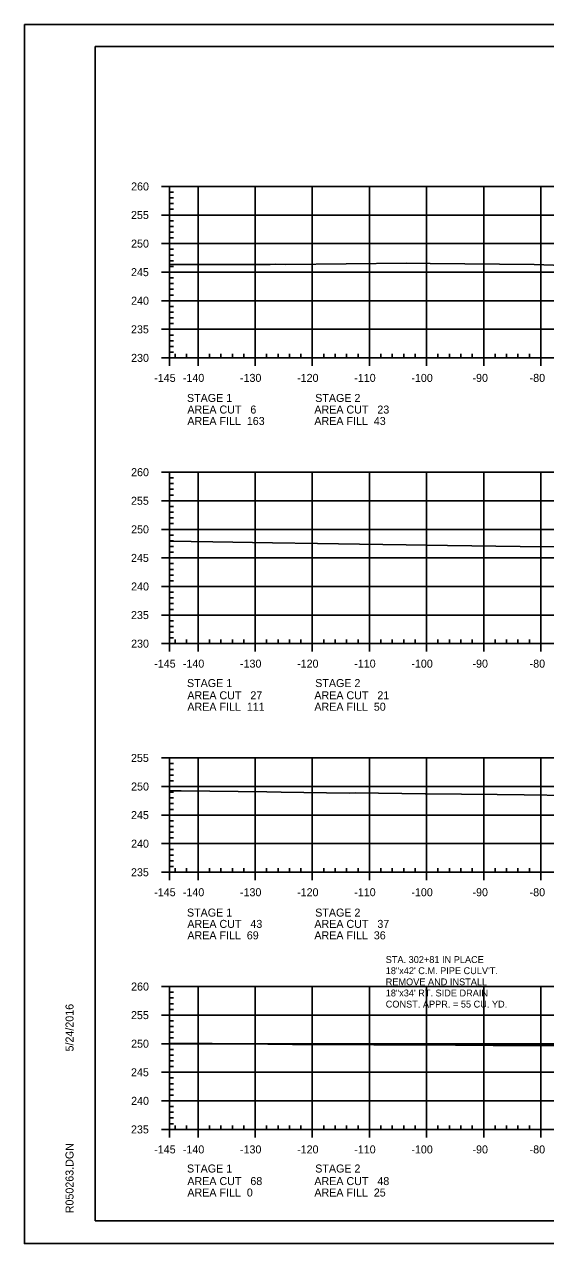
# Model space of a CAD drawing. Extents: x 1365647 to 1367999, y 387113 to 400173.
# Drawn here: x 1365723.7 to 1365814.9, y 397613 to 397826.3 of the extents above; entities that cross this region are included whole.
import ezdxf

# ---------------------------------------------------------------- set-up
doc = ezdxf.new("R2010")
doc.units = 0
for name, color, linetype in [('R_Axis', 7, 'Continuous'), ('R_Axis Annot', 7, 'Continuous'), ('R_Border', 7, 'Continuous'), ('R_Draft', 7, 'Continuous'), ('R_Exist Surface', 7, 'Continuous'), ('R_Grid', 7, 'Continuous'), ('R_No Plot', 7, 'Continuous')]:
    doc.layers.add(name, color=color, linetype=linetype)

msp = doc.modelspace()

# ---------------------------------------------------------------- linework, layer by layer
at = {"layer": 'R_Axis'}
for p, q in [((1365747.69, 397797.94), (1365749.09, 397797.94)), ((1365749.09, 397767.94), (1365749.09, 397797.94)), ((1365749.09, 397796.94), (1365749.79, 397796.94)), ((1365749.09, 397795.94), (1365749.79, 397795.94)), ((1365749.09, 397794.94), (1365749.79, 397794.94)), ((1365749.09, 397793.94), (1365749.79, 397793.94)), ((1365747.69, 397792.94), (1365749.09, 397792.94)), ((1365749.09, 397791.94), (1365749.79, 397791.94)), ((1365749.09, 397790.94), (1365749.79, 397790.94)), ((1365749.09, 397789.94), (1365749.79, 397789.94)), ((1365747.69, 397787.94), (1365749.09, 397787.94)), ((1365749.09, 397788.94), (1365749.79, 397788.94)), ((1365749.09, 397786.94), (1365749.79, 397786.94)), ((1365749.09, 397785.94), (1365749.79, 397785.94)), ((1365747.69, 397782.94), (1365749.09, 397782.94)), ((1365749.09, 397784.94), (1365749.79, 397784.94)), ((1365749.09, 397783.94), (1365749.79, 397783.94)), ((1365749.09, 397781.94), (1365749.79, 397781.94)), ((1365749.09, 397780.94), (1365749.79, 397780.94)), ((1365749.09, 397779.94), (1365749.79, 397779.94)), ((1365749.09, 397778.94), (1365749.79, 397778.94)), ((1365747.69, 397777.94), (1365749.09, 397777.94)), ((1365749.09, 397776.94), (1365749.79, 397776.94)), ((1365749.09, 397775.94), (1365749.79, 397775.94)), ((1365749.09, 397774.94), (1365749.79, 397774.94)), ((1365747.69, 397772.94), (1365749.09, 397772.94)), ((1365749.09, 397773.94), (1365749.79, 397773.94)), ((1365749.09, 397771.94), (1365749.79, 397771.94)), ((1365749.09, 397770.94), (1365749.79, 397770.94)), ((1365749.09, 397769.94), (1365749.79, 397769.94)), ((1365749.09, 397768.94), (1365749.79, 397768.94)), ((1365749.09, 397767.94), (1365749.09, 397768.64)), ((1365750.09, 397767.94), (1365750.09, 397768.64)), ((1365752.09, 397767.94), (1365752.09, 397768.64)), ((1365756.09, 397767.94), (1365756.09, 397768.64)), ((1365758.09, 397767.94), (1365758.09, 397768.64)), ((1365760.09, 397767.94), (1365760.09, 397768.64)), ((1365762.09, 397767.94), (1365762.09, 397768.64)), ((1365766.09, 397767.94), (1365766.09, 397768.64)), ((1365768.09, 397767.94), (1365768.09, 397768.64)), ((1365770.09, 397767.94), (1365770.09, 397768.64)), ((1365772.09, 397767.94), (1365772.09, 397768.64)), ((1365776.09, 397767.94), (1365776.09, 397768.64)), ((1365778.09, 397767.94), (1365778.09, 397768.64)), ((1365780.09, 397767.94), (1365780.09, 397768.64)), ((1365782.09, 397767.94), (1365782.09, 397768.64)), ((1365786.09, 397767.94), (1365786.09, 397768.64)), ((1365788.09, 397767.94), (1365788.09, 397768.64)), ((1365790.09, 397767.94), (1365790.09, 397768.64)), ((1365792.09, 397767.94), (1365792.09, 397768.64)), ((1365796.09, 397767.94), (1365796.09, 397768.64)), ((1365798.09, 397767.94), (1365798.09, 397768.64)), ((1365800.09, 397767.94), (1365800.09, 397768.64)), ((1365802.09, 397767.94), (1365802.09, 397768.64)), ((1365806.09, 397767.94), (1365806.09, 397768.64)), ((1365808.09, 397767.94), (1365808.09, 397768.64)), ((1365810.09, 397767.94), (1365810.09, 397768.64)), ((1365812.09, 397767.94), (1365812.09, 397768.64)), ((1365747.69, 397767.94), (1365749.09, 397767.94)), ((1365749.09, 397767.94), (1366039.09, 397767.94)), ((1365749.09, 397766.54), (1365749.09, 397767.94)), ((1365754.09, 397766.54), (1365754.09, 397767.94)), ((1365764.09, 397766.54), (1365764.09, 397767.94)), ((1365774.09, 397766.54), (1365774.09, 397767.94)), ((1365784.09, 397766.54), (1365784.09, 397767.94)), ((1365794.09, 397766.54), (1365794.09, 397767.94)), ((1365804.09, 397766.54), (1365804.09, 397767.94)), ((1365814.09, 397766.54), (1365814.09, 397767.94)), ((1365747.69, 397747.94), (1365749.09, 397747.94)), ((1365749.09, 397717.94), (1365749.09, 397747.94)), ((1365749.09, 397746.94), (1365749.79, 397746.94)), ((1365749.09, 397745.94), (1365749.79, 397745.94)), ((1365749.09, 397744.94), (1365749.79, 397744.94)), ((1365747.69, 397742.94), (1365749.09, 397742.94)), ((1365749.09, 397743.94), (1365749.79, 397743.94)), ((1365749.09, 397741.94), (1365749.79, 397741.94)), ((1365749.09, 397740.94), (1365749.79, 397740.94)), ((1365749.09, 397739.94), (1365749.79, 397739.94)), ((1365749.09, 397738.94), (1365749.79, 397738.94)), ((1365747.69, 397737.94), (1365749.09, 397737.94)), ((1365749.09, 397736.94), (1365749.79, 397736.94)), ((1365749.09, 397735.94), (1365749.79, 397735.94)), ((1365749.09, 397734.94), (1365749.79, 397734.94)), ((1365749.09, 397733.94), (1365749.79, 397733.94)), ((1365747.69, 397732.94), (1365749.09, 397732.94)), ((1365749.09, 397731.94), (1365749.79, 397731.94)), ((1365749.09, 397730.94), (1365749.79, 397730.94)), ((1365749.09, 397729.94), (1365749.79, 397729.94)), ((1365747.69, 397727.94), (1365749.09, 397727.94)), ((1365749.09, 397728.94), (1365749.79, 397728.94)), ((1365749.09, 397726.94), (1365749.79, 397726.94)), ((1365749.09, 397725.94), (1365749.79, 397725.94)), ((1365749.09, 397724.94), (1365749.79, 397724.94)), ((1365749.09, 397723.94), (1365749.79, 397723.94)), ((1365747.69, 397722.94), (1365749.09, 397722.94)), ((1365749.09, 397721.94), (1365749.79, 397721.94)), ((1365749.09, 397720.94), (1365749.79, 397720.94)), ((1365749.09, 397719.94), (1365749.79, 397719.94)), ((1365749.09, 397718.94), (1365749.79, 397718.94)), ((1365747.69, 397717.94), (1365749.09, 397717.94)), ((1365749.09, 397717.94), (1365749.09, 397718.64)), ((1365749.09, 397717.94), (1366039.09, 397717.94)), ((1365749.09, 397716.54), (1365749.09, 397717.94)), ((1365750.09, 397717.94), (1365750.09, 397718.64)), ((1365752.09, 397717.94), (1365752.09, 397718.64)), ((1365754.09, 397716.54), (1365754.09, 397717.94)), ((1365756.09, 397717.94), (1365756.09, 397718.64)), ((1365758.09, 397717.94), (1365758.09, 397718.64)), ((1365760.09, 397717.94), (1365760.09, 397718.64)), ((1365762.09, 397717.94), (1365762.09, 397718.64)), ((1365764.09, 397716.54), (1365764.09, 397717.94)), ((1365766.09, 397717.94), (1365766.09, 397718.64)), ((1365768.09, 397717.94), (1365768.09, 397718.64)), ((1365770.09, 397717.94), (1365770.09, 397718.64)), ((1365772.09, 397717.94), (1365772.09, 397718.64)), ((1365774.09, 397716.54), (1365774.09, 397717.94)), ((1365776.09, 397717.94), (1365776.09, 397718.64)), ((1365778.09, 397717.94), (1365778.09, 397718.64)), ((1365780.09, 397717.94), (1365780.09, 397718.64)), ((1365782.09, 397717.94), (1365782.09, 397718.64)), ((1365784.09, 397716.54), (1365784.09, 397717.94)), ((1365786.09, 397717.94), (1365786.09, 397718.64)), ((1365788.09, 397717.94), (1365788.09, 397718.64)), ((1365790.09, 397717.94), (1365790.09, 397718.64)), ((1365792.09, 397717.94), (1365792.09, 397718.64)), ((1365794.09, 397716.54), (1365794.09, 397717.94)), ((1365796.09, 397717.94), (1365796.09, 397718.64)), ((1365798.09, 397717.94), (1365798.09, 397718.64)), ((1365800.09, 397717.94), (1365800.09, 397718.64)), ((1365802.09, 397717.94), (1365802.09, 397718.64)), ((1365804.09, 397716.54), (1365804.09, 397717.94)), ((1365806.09, 397717.94), (1365806.09, 397718.64)), ((1365808.09, 397717.94), (1365808.09, 397718.64)), ((1365810.09, 397717.94), (1365810.09, 397718.64)), ((1365812.09, 397717.94), (1365812.09, 397718.64)), ((1365814.09, 397716.54), (1365814.09, 397717.94)), ((1365747.69, 397697.94), (1365749.09, 397697.94)), ((1365749.09, 397677.94), (1365749.09, 397697.94)), ((1365749.09, 397696.94), (1365749.79, 397696.94)), ((1365749.09, 397695.94), (1365749.79, 397695.94)), ((1365749.09, 397694.94), (1365749.79, 397694.94)), ((1365749.09, 397693.94), (1365749.79, 397693.94)), ((1365747.69, 397692.94), (1365749.09, 397692.94)), ((1365749.09, 397691.94), (1365749.79, 397691.94)), ((1365749.09, 397690.94), (1365749.79, 397690.94)), ((1365749.09, 397689.94), (1365749.79, 397689.94)), ((1365747.69, 397687.94), (1365749.09, 397687.94)), ((1365749.09, 397688.94), (1365749.79, 397688.94)), ((1365749.09, 397686.94), (1365749.79, 397686.94)), ((1365749.09, 397685.94), (1365749.79, 397685.94)), ((1365749.09, 397684.94), (1365749.79, 397684.94)), ((1365747.69, 397682.94), (1365749.09, 397682.94)), ((1365749.09, 397683.94), (1365749.79, 397683.94)), ((1365749.09, 397681.94), (1365749.79, 397681.94)), ((1365749.09, 397680.94), (1365749.79, 397680.94)), ((1365749.09, 397679.94), (1365749.79, 397679.94)), ((1365749.09, 397678.94), (1365749.79, 397678.94)), ((1365749.09, 397677.94), (1365749.09, 397678.64)), ((1365750.09, 397677.94), (1365750.09, 397678.64)), ((1365752.09, 397677.94), (1365752.09, 397678.64)), ((1365756.09, 397677.94), (1365756.09, 397678.64)), ((1365758.09, 397677.94), (1365758.09, 397678.64)), ((1365760.09, 397677.94), (1365760.09, 397678.64)), ((1365762.09, 397677.94), (1365762.09, 397678.64)), ((1365766.09, 397677.94), (1365766.09, 397678.64)), ((1365768.09, 397677.94), (1365768.09, 397678.64)), ((1365770.09, 397677.94), (1365770.09, 397678.64)), ((1365772.09, 397677.94), (1365772.09, 397678.64)), ((1365776.09, 397677.94), (1365776.09, 397678.64)), ((1365778.09, 397677.94), (1365778.09, 397678.64)), ((1365780.09, 397677.94), (1365780.09, 397678.64)), ((1365782.09, 397677.94), (1365782.09, 397678.64)), ((1365786.09, 397677.94), (1365786.09, 397678.64)), ((1365788.09, 397677.94), (1365788.09, 397678.64)), ((1365790.09, 397677.94), (1365790.09, 397678.64)), ((1365792.09, 397677.94), (1365792.09, 397678.64)), ((1365796.09, 397677.94), (1365796.09, 397678.64)), ((1365798.09, 397677.94), (1365798.09, 397678.64)), ((1365800.09, 397677.94), (1365800.09, 397678.64)), ((1365802.09, 397677.94), (1365802.09, 397678.64)), ((1365806.09, 397677.94), (1365806.09, 397678.64)), ((1365808.09, 397677.94), (1365808.09, 397678.64)), ((1365810.09, 397677.94), (1365810.09, 397678.64)), ((1365812.09, 397677.94), (1365812.09, 397678.64)), ((1365747.69, 397677.94), (1365749.09, 397677.94)), ((1365749.09, 397677.94), (1366039.09, 397677.94)), ((1365749.09, 397676.54), (1365749.09, 397677.94)), ((1365754.09, 397676.54), (1365754.09, 397677.94)), ((1365764.09, 397676.54), (1365764.09, 397677.94)), ((1365774.09, 397676.54), (1365774.09, 397677.94)), ((1365784.09, 397676.54), (1365784.09, 397677.94)), ((1365794.09, 397676.54), (1365794.09, 397677.94)), ((1365804.09, 397676.54), (1365804.09, 397677.94)), ((1365814.09, 397676.54), (1365814.09, 397677.94)), ((1365747.69, 397657.94), (1365749.09, 397657.94)), ((1365749.09, 397632.94), (1365749.09, 397657.94)), ((1365749.09, 397656.94), (1365749.79, 397656.94)), ((1365749.09, 397655.94), (1365749.79, 397655.94)), ((1365749.09, 397654.94), (1365749.79, 397654.94)), ((1365747.69, 397652.94), (1365749.09, 397652.94)), ((1365749.09, 397653.94), (1365749.79, 397653.94)), ((1365749.09, 397651.94), (1365749.79, 397651.94)), ((1365749.09, 397650.94), (1365749.79, 397650.94)), ((1365749.09, 397649.94), (1365749.79, 397649.94)), ((1365749.09, 397648.94), (1365749.79, 397648.94)), ((1365747.69, 397647.94), (1365749.09, 397647.94)), ((1365749.09, 397646.94), (1365749.79, 397646.94)), ((1365749.09, 397645.94), (1365749.79, 397645.94)), ((1365749.09, 397644.94), (1365749.79, 397644.94)), ((1365747.69, 397642.94), (1365749.09, 397642.94)), ((1365749.09, 397643.94), (1365749.79, 397643.94)), ((1365749.09, 397641.94), (1365749.79, 397641.94)), ((1365749.09, 397640.94), (1365749.79, 397640.94)), ((1365747.69, 397637.94), (1365749.09, 397637.94)), ((1365749.09, 397639.94), (1365749.79, 397639.94)), ((1365749.09, 397638.94), (1365749.79, 397638.94)), ((1365749.09, 397636.94), (1365749.79, 397636.94)), ((1365749.09, 397635.94), (1365749.79, 397635.94)), ((1365749.09, 397634.94), (1365749.79, 397634.94)), ((1365749.09, 397633.94), (1365749.79, 397633.94)), ((1365749.09, 397632.94), (1365749.09, 397633.64)), ((1365750.09, 397632.94), (1365750.09, 397633.64)), ((1365752.09, 397632.94), (1365752.09, 397633.64)), ((1365756.09, 397632.94), (1365756.09, 397633.64)), ((1365758.09, 397632.94), (1365758.09, 397633.64)), ((1365760.09, 397632.94), (1365760.09, 397633.64)), ((1365762.09, 397632.94), (1365762.09, 397633.64)), ((1365766.09, 397632.94), (1365766.09, 397633.64)), ((1365768.09, 397632.94), (1365768.09, 397633.64)), ((1365770.09, 397632.94), (1365770.09, 397633.64)), ((1365772.09, 397632.94), (1365772.09, 397633.64)), ((1365776.09, 397632.94), (1365776.09, 397633.64)), ((1365778.09, 397632.94), (1365778.09, 397633.64)), ((1365780.09, 397632.94), (1365780.09, 397633.64)), ((1365782.09, 397632.94), (1365782.09, 397633.64)), ((1365786.09, 397632.94), (1365786.09, 397633.64)), ((1365788.09, 397632.94), (1365788.09, 397633.64)), ((1365790.09, 397632.94), (1365790.09, 397633.64)), ((1365792.09, 397632.94), (1365792.09, 397633.64)), ((1365796.09, 397632.94), (1365796.09, 397633.64)), ((1365798.09, 397632.94), (1365798.09, 397633.64)), ((1365800.09, 397632.94), (1365800.09, 397633.64)), ((1365802.09, 397632.94), (1365802.09, 397633.64)), ((1365806.09, 397632.94), (1365806.09, 397633.64)), ((1365808.09, 397632.94), (1365808.09, 397633.64)), ((1365810.09, 397632.94), (1365810.09, 397633.64)), ((1365812.09, 397632.94), (1365812.09, 397633.64)), ((1365747.69, 397632.94), (1365749.09, 397632.94)), ((1365749.09, 397632.94), (1366039.09, 397632.94)), ((1365749.09, 397631.54), (1365749.09, 397632.94)), ((1365754.09, 397631.54), (1365754.09, 397632.94)), ((1365764.09, 397631.54), (1365764.09, 397632.94)), ((1365774.09, 397631.54), (1365774.09, 397632.94)), ((1365784.09, 397631.54), (1365784.09, 397632.94)), ((1365794.09, 397631.54), (1365794.09, 397632.94)), ((1365804.09, 397631.54), (1365804.09, 397632.94)), ((1365814.09, 397631.54), (1365814.09, 397632.94))]:
    msp.add_line(p, q, dxfattribs=at)
at = {"layer": 'R_Border'}
for p, q in [((1365736.09, 397822.4), (1366052.27, 397822.4)), ((1365736.09, 397616.94), (1365736.09, 397822.4)), ((1365736.09, 397616.94), (1365736.09, 397616.94)), ((1366052.27, 397616.94), (1365736.09, 397616.94))]:
    msp.add_line(p, q, dxfattribs=at)
at = {"layer": 'R_Exist Surface'}
for points in [[(1365749.09, 397784.29), (1365766.72, 397784.3), (1365767.6, 397784.31), (1365769.46, 397784.29), (1365790.56, 397784.51), (1365794.7, 397784.46), (1365812.9, 397784.29), (1365818.03, 397784.12)], [(1365749.09, 397735.87), (1365756.69, 397735.78), (1365767.13, 397735.59), (1365774.99, 397735.48), (1365782.37, 397735.36), (1365790.54, 397735.22), (1365797.77, 397735.09), (1365810.46, 397734.94), (1365819.93, 397734.89)], [(1365749.09, 397692.18), (1365751.12, 397692.16), (1365766.11, 397692.01), (1365768.64, 397691.93), (1365780.57, 397691.8), (1365781.59, 397691.81), (1365793.87, 397691.66), (1365793.94, 397691.66), (1365806.45, 397691.52), (1365811.16, 397691.47), (1365819.18, 397691.38)], [(1365749.09, 397648.02), (1365752.71, 397647.98), (1365756.58, 397647.96), (1365766.31, 397647.84), (1365770.64, 397647.82), (1365779.54, 397647.79), (1365784.85, 397647.75), (1365792.68, 397647.72), (1365799.14, 397647.66), (1365805.73, 397647.63), (1365819.61, 397647.63)]]:
    msp.add_lwpolyline(points, dxfattribs=at)
at = {"layer": 'R_Grid'}
for p, q in [((1365749.09, 397797.94), (1366039.09, 397797.94)), ((1365749.09, 397767.94), (1365749.09, 397797.94)), ((1365754.09, 397767.94), (1365754.09, 397797.94)), ((1365764.09, 397767.94), (1365764.09, 397797.94)), ((1365774.09, 397767.94), (1365774.09, 397797.94)), ((1365784.09, 397767.94), (1365784.09, 397797.94)), ((1365794.09, 397767.94), (1365794.09, 397797.94)), ((1365804.09, 397767.94), (1365804.09, 397797.94)), ((1365814.09, 397767.94), (1365814.09, 397797.94)), ((1365749.09, 397792.94), (1366039.09, 397792.94)), ((1365749.09, 397787.94), (1366039.09, 397787.94)), ((1365749.09, 397782.94), (1366039.09, 397782.94)), ((1365749.09, 397777.94), (1366039.09, 397777.94)), ((1365749.09, 397772.94), (1366039.09, 397772.94)), ((1365749.09, 397767.94), (1366039.09, 397767.94)), ((1365749.09, 397747.94), (1366039.09, 397747.94)), ((1365749.09, 397717.94), (1365749.09, 397747.94)), ((1365754.09, 397717.94), (1365754.09, 397747.94)), ((1365764.09, 397717.94), (1365764.09, 397747.94)), ((1365774.09, 397717.94), (1365774.09, 397747.94)), ((1365784.09, 397717.94), (1365784.09, 397747.94)), ((1365794.09, 397717.94), (1365794.09, 397747.94)), ((1365804.09, 397717.94), (1365804.09, 397747.94)), ((1365814.09, 397717.94), (1365814.09, 397747.94)), ((1365749.09, 397742.94), (1366039.09, 397742.94)), ((1365749.09, 397737.94), (1366039.09, 397737.94)), ((1365749.09, 397732.94), (1366039.09, 397732.94)), ((1365749.09, 397727.94), (1366039.09, 397727.94)), ((1365749.09, 397722.94), (1366039.09, 397722.94)), ((1365749.09, 397717.94), (1366039.09, 397717.94)), ((1365749.09, 397697.94), (1366039.09, 397697.94)), ((1365749.09, 397677.94), (1365749.09, 397697.94)), ((1365754.09, 397677.94), (1365754.09, 397697.94)), ((1365764.09, 397677.94), (1365764.09, 397697.94)), ((1365774.09, 397677.94), (1365774.09, 397697.94)), ((1365784.09, 397677.94), (1365784.09, 397697.94)), ((1365794.09, 397677.94), (1365794.09, 397697.94)), ((1365804.09, 397677.94), (1365804.09, 397697.94)), ((1365814.09, 397677.94), (1365814.09, 397697.94)), ((1365749.09, 397692.94), (1366039.09, 397692.94)), ((1365749.09, 397687.94), (1366039.09, 397687.94)), ((1365749.09, 397682.94), (1366039.09, 397682.94)), ((1365749.09, 397677.94), (1366039.09, 397677.94)), ((1365749.09, 397657.94), (1366039.09, 397657.94)), ((1365749.09, 397632.94), (1365749.09, 397657.94)), ((1365754.09, 397632.94), (1365754.09, 397657.94)), ((1365764.09, 397632.94), (1365764.09, 397657.94)), ((1365774.09, 397632.94), (1365774.09, 397657.94)), ((1365784.09, 397632.94), (1365784.09, 397657.94)), ((1365794.09, 397632.94), (1365794.09, 397657.94)), ((1365804.09, 397632.94), (1365804.09, 397657.94)), ((1365814.09, 397632.94), (1365814.09, 397657.94)), ((1365749.09, 397652.94), (1366039.09, 397652.94)), ((1365749.09, 397647.94), (1366039.09, 397647.94)), ((1365749.09, 397642.94), (1366039.09, 397642.94)), ((1365749.09, 397637.94), (1366039.09, 397637.94)), ((1365749.09, 397632.94), (1366039.09, 397632.94))]:
    msp.add_line(p, q, dxfattribs=at)
at = {"layer": 'R_No Plot'}
for p, q in [((1365723.69, 397826.3), (1366057.03, 397826.3)), ((1365723.69, 397612.96), (1366057.03, 397612.96))]:
    msp.add_line(p, q, dxfattribs=at)
msp.add_lwpolyline([(1365723.69, 397826.3), (1366057.03, 397826.3), (1366057.03, 397612.96), (1365723.69, 397612.96)], close=True, dxfattribs=at)

# ---------------------------------------------------------------- texts
at = {"layer": 'R_Axis Annot'}
for s, p in [('260', (1365742.37, 397797.24)), ('255', (1365742.35, 397792.24)), ('250', (1365742.37, 397787.24)), ('245', (1365742.35, 397782.24)), ('240', (1365742.37, 397777.24)), ('235', (1365742.35, 397772.24)), ('230', (1365742.37, 397767.24)), ('-145', (1365746.42, 397763.74)), ('-140', (1365751.43, 397763.74)), ('-130', (1365761.43, 397763.74)), ('-120', (1365771.43, 397763.74)), ('-110', (1365781.43, 397763.74)), ('-100', (1365791.43, 397763.74)), ('-90', (1365802.13, 397763.74)), ('-80', (1365812.13, 397763.74)), ('STAGE 1', (1365752.15, 397760.23)), ('STAGE 2', (1365774.6, 397760.23)), ('AREA CUT   6', (1365752.22, 397758.2)), ('AREA CUT   23', (1365774.45, 397758.2)), ('AREA FILL  163', (1365752.22, 397756.2)), ('AREA FILL  43', (1365774.45, 397756.2)), ('260', (1365742.37, 397747.24)), ('255', (1365742.35, 397742.24)), ('250', (1365742.37, 397737.24)), ('245', (1365742.35, 397732.24)), ('240', (1365742.37, 397727.24)), ('235', (1365742.35, 397722.24)), ('230', (1365742.37, 397717.24)), ('-145', (1365746.42, 397713.74)), ('-140', (1365751.43, 397713.74)), ('-130', (1365761.43, 397713.74)), ('-120', (1365771.43, 397713.74)), ('-110', (1365781.43, 397713.74)), ('-100', (1365791.43, 397713.74)), ('-90', (1365802.13, 397713.74)), ('-80', (1365812.13, 397713.74)), ('STAGE 1', (1365752.15, 397710.34)), ('STAGE 2', (1365774.6, 397710.34)), ('AREA CUT   27', (1365752.22, 397708.2)), ('AREA CUT   21', (1365774.45, 397708.2)), ('AREA FILL  111', (1365752.22, 397706.2)), ('AREA FILL  50', (1365774.45, 397706.2)), ('255', (1365742.35, 397697.24)), ('250', (1365742.37, 397692.24)), ('245', (1365742.35, 397687.24)), ('240', (1365742.37, 397682.24)), ('235', (1365742.35, 397677.24)), ('-145', (1365746.42, 397673.74)), ('-140', (1365751.43, 397673.74)), ('-130', (1365761.43, 397673.74)), ('-120', (1365771.43, 397673.74)), ('-110', (1365781.43, 397673.74)), ('-100', (1365791.43, 397673.74)), ('-90', (1365802.13, 397673.74)), ('-80', (1365812.13, 397673.74)), ('STAGE 1', (1365752.15, 397670.18)), ('STAGE 2', (1365774.6, 397670.18)), ('AREA CUT   43', (1365752.22, 397668.2)), ('AREA CUT   37', (1365774.45, 397668.2)), ('AREA FILL  69', (1365752.22, 397666.2)), ('AREA FILL  36', (1365774.45, 397666.2)), ('260', (1365742.37, 397657.24)), ('255', (1365742.35, 397652.24)), ('250', (1365742.37, 397647.24)), ('245', (1365742.35, 397642.24)), ('240', (1365742.37, 397637.24)), ('235', (1365742.35, 397632.24)), ('-145', (1365746.42, 397628.74)), ('-140', (1365751.43, 397628.74)), ('-130', (1365761.43, 397628.74)), ('-120', (1365771.43, 397628.74)), ('-110', (1365781.43, 397628.74)), ('-100', (1365791.43, 397628.74)), ('-90', (1365802.13, 397628.74)), ('-80', (1365812.13, 397628.74)), ('STAGE 1', (1365752.15, 397625.4)), ('STAGE 2', (1365774.6, 397625.4)), ('AREA CUT   68', (1365752.22, 397623.2)), ('AREA CUT   48', (1365774.45, 397623.2)), ('AREA FILL  0', (1365752.22, 397621.2)), ('AREA FILL  25', (1365774.45, 397621.2))]:
    msp.add_text(s, height=1.4, dxfattribs=at).set_placement(p)
at = {"layer": 'R_Border'}
for s, p in [('5/24/2016', (1365732.29, 397646.58)), ('R050263.DGN', (1365732.29, 397618.27))]:
    msp.add_text(s, height=1.4, rotation=90, dxfattribs=at).set_placement(p)
at = {"layer": 'R_Draft'}
for s, p in [('STA. 302+81 IN PLACE', (1365786.94, 397662.06)), ('18"x42\' C.M. PIPE CULV\'T.', (1365786.94, 397660.11)), ('REMOVE AND INSTALL ', (1365786.94, 397658.16)), ('18"x34\' RT. SIDE DRAIN', (1365786.94, 397656.21)), ('CONST. APPR. = 55 CU. YD.', (1365786.94, 397654.26))]:
    msp.add_text(s, height=1.2, rotation=360, dxfattribs=at).set_placement(p)

doc.saveas('drawing.dxf')
